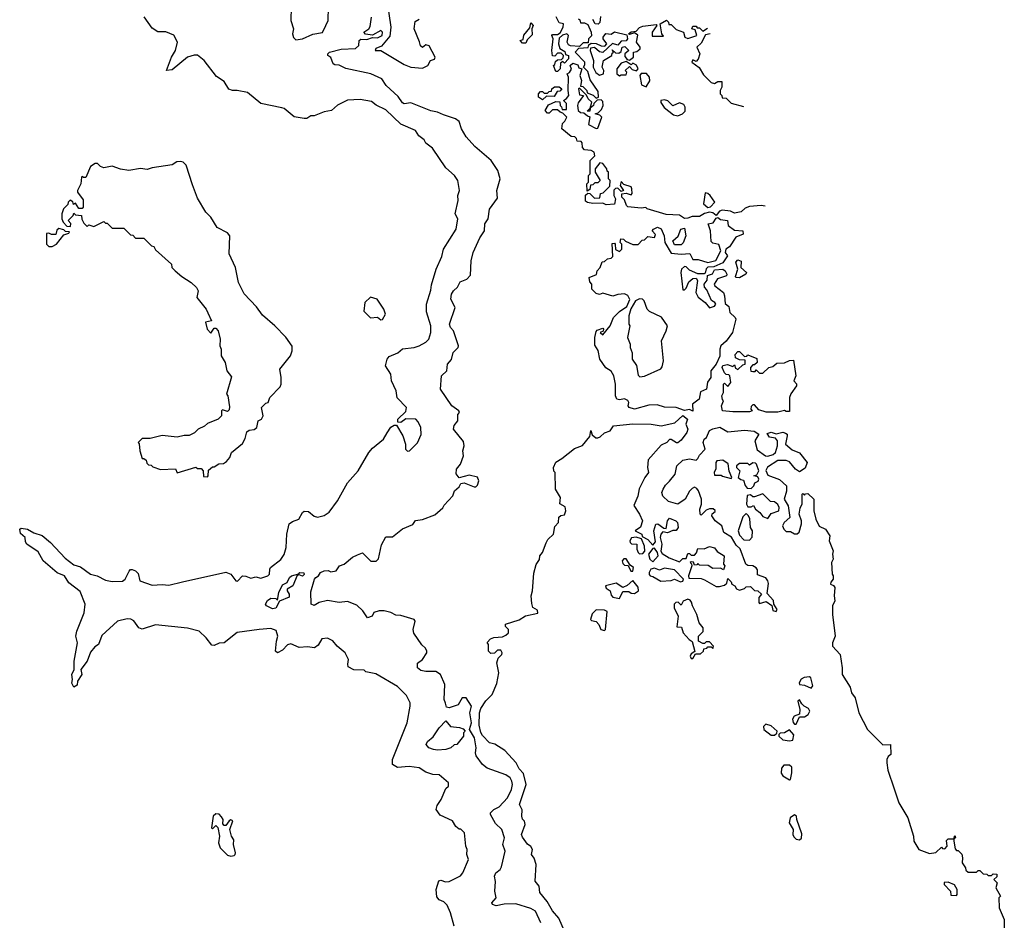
# Model space of a CAD drawing. Extents: x 1861455 to 2058065, y 200073 to 437907.
# Tile 549 of 574: x 2036400 to 2042302, y 364871 to 370270. Entities that reach past the tile are written whole.
import ezdxf

# ---------------------------------------------------------------- set-up
doc = ezdxf.new("R2010")
doc.units = 0

msp = doc.modelspace()

# ---------------------------------------------------------------- linework, layer by layer
at = {"layer": '0CON05XD'}
for points in [[(2038601.7, 370391.7), (2038625.7, 370225), (2038618, 370171.9), (2038568.6, 370111.4), (2038535, 370097.1), (2038531.2, 370085), (2038565, 370084.3), (2038705, 370001.1), (2038745, 369986), (2038815, 369980), (2038846.7, 369995), (2038863.3, 370025), (2038886.4, 370033.6), (2038890, 370045), (2038855, 370113.8), (2038835, 370120), (2038815, 370102.5), (2038802.3, 370112.3), (2038797.7, 370137.7), (2038763.8, 370215), (2038770.7, 370259.3), (2038795, 370272.5)], [(2038027.8, 370345), (2038026.2, 370265), (2038042, 370215), (2038034.5, 370185), (2038042.1, 370162.1), (2038055, 370150), (2038095, 370155.7), (2038157.2, 370182.8), (2038215, 370192.2), (2038235.2, 370235), (2038250, 370265), (2038251.4, 370345)], [(2037704.5, 369844.5), (2037675, 369844.6), (2037654.1, 369854.1), (2037625, 369900), (2037579.2, 369929.2), (2037505, 370025.8), (2037465, 370058), (2037445, 370058), (2037405, 370045.7), (2037315, 369970), (2037280, 369965), (2037310.8, 370045), (2037334.2, 370085), (2037345.7, 370135.7), (2037325, 370176), (2037276.8, 370196.8), (2037227.8, 370197.8), (2037195, 370219.1), (2037146.6, 370286.6)], [(2038939.7, 369700.3), (2038905, 369715.5), (2038865, 369722.5), (2038745, 369770.4), (2038705, 369765.4), (2038695, 369770.4), (2038668.7, 369808.7), (2038596.9, 369875), (2038570, 369915), (2038505, 369945.8), (2038355, 369978), (2038315, 369997.5), (2038288.3, 369998.3), (2038280, 370005), (2038265, 370042.5), (2038247.5, 370055), (2038247.5, 370065), (2038257.5, 370075), (2038326.3, 370093.7), (2038413, 370097), (2038433.8, 370115), (2038435.8, 370144.2), (2038445, 370153.8), (2038481.2, 370151.2), (2038515, 370163.3), (2038545, 370160.8), (2038572.5, 370175), (2038575.8, 370195.8), (2038565.7, 370205.7), (2038515, 370177.5), (2038473.6, 370183.6), (2038462.5, 370195), (2038492.5, 370215), (2038501.7, 370228.3), (2038508.8, 370285)], [(2040868.6, 369151.3), (2040845, 369156), (2040775, 369149.5), (2040749.8, 369140.2), (2040725, 369118), (2040715, 369116), (2040685, 369110.8), (2040661.7, 369121.7), (2040611.2, 369128.8), (2040595, 369122), (2040575, 369096.7), (2040555, 369112.9), (2040535, 369116.2), (2040505, 369108), (2040475, 369089.2), (2040430.4, 369089.5), (2040405, 369080), (2040385, 369078.8), (2040355, 369098), (2040275, 369102), (2040162.5, 369135), (2040153, 369143), (2040125, 369139.2), (2040045, 369148.8), (2040036.7, 369155), (2040025, 369190), (2040010, 369205), (2040010, 369225), (2040035, 369230), (2040065, 369220), (2040071.7, 369228.3), (2040070, 369255), (2040065, 369267.5), (2040021.7, 369281.7), (2040005, 369300), (2040000, 369275), (2040020, 369245), (2040005, 369240), (2039985, 369260), (2039971.7, 369258.3), (2039962.5, 369247.5), (2039962.5, 369215), (2039972.5, 369195), (2039965, 369163.3), (2039915, 369160), (2039895, 369170), (2039835, 369167.5), (2039803, 369173), (2039791.7, 369181.7), (2039792.5, 369217.5), (2039805, 369230), (2039818.3, 369228.3), (2039845, 369200), (2039878.3, 369201.7), (2039881.7, 369228.3), (2039898.3, 369231.7), (2039938.3, 369271.7), (2039940, 369305), (2039930, 369315), (2039930, 369355), (2039921.7, 369361.7), (2039920, 369375), (2039895, 369407.5), (2039878.3, 369411.7), (2039850, 369375), (2039850, 369355), (2039880, 369305), (2039865, 369292.5), (2039848.3, 369291.7), (2039835, 369280), (2039821.7, 369278.3), (2039818.3, 369251.7), (2039801.7, 369241.7), (2039800, 369285), (2039810, 369295), (2039810, 369335), (2039820, 369345), (2039820, 369425), (2039847, 369453), (2039843.3, 369475), (2039825, 369486.2), (2039785, 369490), (2039774.1, 369504.1), (2039771.7, 369531.7), (2039765, 369540), (2039741.7, 369541.7), (2039738.3, 369558.3), (2039728.3, 369568.3), (2039705, 369570), (2039650, 369615), (2039653, 369647), (2039668.3, 369661.7), (2039680, 369685), (2039655, 369710), (2039640, 369715), (2039625, 369730), (2039595, 369730), (2039575, 369710), (2039565, 369710), (2039550, 369725), (2039570.7, 369759.3), (2039615, 369780), (2039638.3, 369778.3), (2039640, 369755), (2039648.3, 369748.3), (2039651.7, 369731.7), (2039678.3, 369731.7), (2039677, 369767), (2039660, 369785), (2039678.3, 369798.3), (2039692.5, 369815), (2039687.5, 369845), (2039690, 369925), (2039682.5, 369945), (2039696.7, 369953.3), (2039707, 369973), (2039700, 369995), (2039715, 370010), (2039745, 370000), (2039751.7, 369981.7), (2039770, 369975), (2039757.5, 369935), (2039767.5, 369905), (2039761.7, 369871.7), (2039775, 369870), (2039800, 369845), (2039801.7, 369831.7), (2039837, 369817), (2039855, 369800), (2039870, 369805), (2039868.3, 369838.3), (2039819.3, 369909.3), (2039805, 369960), (2039780, 369985), (2039788.3, 369998.3), (2039787.5, 370015), (2039730, 370075), (2039751.7, 370098.3), (2039807.5, 370102.5), (2039811.7, 370118.3), (2039825, 370130), (2039856.4, 370126.4), (2039885, 370112.5), (2039908.3, 370111.7), (2039920, 370125), (2039897.5, 370155), (2039897.5, 370165), (2039913, 370187), (2039945, 370182.5), (2039965, 370197.5), (2040039.3, 370179.3), (2040043.3, 370155), (2040035, 370142.5), (2040005, 370141.2), (2039985, 370117.5), (2039953, 370127), (2039895, 370072.5), (2039875, 370077.5), (2039845, 370102.5), (2039821.7, 370098.3), (2039820, 370085), (2039840, 370025), (2039837.5, 369985), (2039853.6, 369953.6), (2039875, 369937.5), (2039900, 369945), (2039902.5, 369965), (2039892.5, 369985), (2039900, 370025), (2039950, 370055), (2039951.7, 370068.3), (2039960, 370075), (2039951.7, 370088.3), (2039971.7, 370071.7), (2039991.7, 370068.3), (2040005, 370080), (2040012.5, 370105), (2040028.3, 370108.3), (2040052.5, 370085), (2040027.5, 370065), (2040028.3, 370048.3), (2040041.7, 370031.7), (2040055, 370027.5), (2040080, 370045), (2040080, 370075), (2040100, 370080), (2040120, 370095), (2040120, 370105), (2040097.5, 370135), (2040106.4, 370176.4), (2040085, 370190), (2040055, 370180), (2040050, 370185), (2040065, 370197.5), (2040095, 370200), (2040115, 370222.5), (2040135, 370230), (2040215, 370240), (2040220, 370235), (2040192.5, 370195), (2040191.7, 370171.7), (2040260, 370170), (2040250, 370185), (2040240, 370245), (2040277, 370267), (2040290, 370255), (2040291.7, 370241.7), (2040305, 370240), (2040335, 370210), (2040380, 370195), (2040387.5, 370165), (2040405, 370156.7), (2040460, 370175), (2040448.3, 370208.3), (2040430, 370215), (2040435, 370230), (2040455, 370230), (2040461.7, 370221.7), (2040475, 370220), (2040495, 370200), (2040524.1, 370219.6)], [(2039625, 369960), (2039615, 369960), (2039600, 369995), (2039608.3, 370001.7), (2039611.7, 370018.3), (2039625, 370030), (2039648.3, 370031.7), (2039658.3, 370041.7), (2039660, 370055), (2039645, 370070), (2039625, 370070), (2039608.3, 370051.7), (2039593.8, 370053.8), (2039590, 370085), (2039597.5, 370155), (2039590, 370175), (2039595, 370180), (2039625, 370180), (2039639.3, 370190.7), (2039657.5, 370225), (2039660, 370245), (2039635, 370250), (2039617, 370287)], [(2039750, 370275), (2039758.3, 370268.3), (2039761.7, 370251.7), (2039785, 370250), (2039805, 370240), (2039826.7, 370195), (2039827, 370173), (2039810, 370155), (2039808.3, 370131.7), (2039778.3, 370131.7), (2039755, 370110), (2039702.5, 370112.5), (2039690, 370120), (2039682.5, 370135), (2039690, 370175), (2039680, 370185), (2039653, 370177), (2039635, 370160), (2039630, 370125), (2039637.5, 370097.5), (2039668.3, 370078.3), (2039671.7, 370061.7), (2039690, 370055), (2039690, 370035), (2039665, 370010), (2039655, 370020), (2039641.7, 370008.3), (2039640, 369975), (2039625, 369960)], [(2039882, 370288), (2039877, 370253), (2039867, 370243), (2039850, 370245), (2039835, 370270)], [(2039435, 370130), (2039415, 370130), (2039400, 370145), (2039418.3, 370151.7), (2039423, 370177), (2039458.3, 370221.7), (2039465, 370250), (2039477.5, 370235), (2039470, 370215), (2039471.7, 370178.3), (2039441.7, 370148.3), (2039435, 370130)], [(2040538.5, 370185.6), (2040511.7, 370178.3), (2040485, 370130), (2040460, 370105), (2040476.7, 370065), (2040467, 370033), (2040455, 370020), (2040435, 370030), (2040430, 370015), (2040473, 369983), (2040500, 369940), (2040545, 369892.5), (2040565, 369887.5), (2040585, 369900), (2040608.3, 369898.3), (2040610, 369865), (2040600, 369845), (2040600, 369825), (2040610, 369815), (2040611.7, 369801.7), (2040635, 369800), (2040665, 369770), (2040739, 369749.2)], [(2039995, 369932.5), (2040005, 369940), (2040035, 369940), (2040040, 369955), (2040030, 369965), (2040055, 369990), (2040071.7, 369971.7), (2040097, 369963), (2040107.5, 369975), (2040097, 369997), (2040075, 370010), (2040065, 370000), (2040035, 370020), (2040005, 370010), (2039980, 369975), (2039980, 369945), (2039995, 369932.5)], [(2040155, 369867.5), (2040177.3, 369902.7), (2040175.8, 369925.8), (2040157.7, 369947.7), (2040125, 369947.5), (2040117.5, 369935), (2040128.3, 369878.3), (2040155, 369867.5)], [(2039535, 369790), (2039510, 369805), (2039510, 369825), (2039521.7, 369838.3), (2039535, 369840), (2039545, 369830), (2039565, 369830), (2039575, 369840), (2039588.3, 369841.7), (2039590, 369855), (2039607, 369867), (2039635, 369867.5), (2039650, 369855), (2039638.3, 369841.7), (2039621.7, 369838.3), (2039605, 369810), (2039558.3, 369811.7), (2039535, 369790)], [(2039855, 369617.5), (2039865, 369620), (2039890, 369685), (2039878.3, 369698.3), (2039850, 369705), (2039868.3, 369711.7), (2039888.3, 369731.7), (2039897.5, 369755), (2039895, 369780), (2039885, 369790), (2039861.7, 369788.3), (2039841.7, 369768.3), (2039840, 369755), (2039820, 369740), (2039818.3, 369721.7), (2039801.7, 369721.7), (2039820, 369740), (2039830, 369775), (2039807.5, 369795), (2039798.3, 369818.3), (2039755, 369860), (2039750, 369855), (2039755, 369820), (2039780, 369815), (2039748.3, 369771.7), (2039743.3, 369755), (2039747.5, 369725), (2039762.5, 369712.5), (2039781.7, 369711.7), (2039803, 369693), (2039818.3, 369688.3), (2039810.7, 369640.7), (2039855, 369617.5)], [(2039004, 364835), (2038982.9, 364915), (2038962.1, 364962.1), (2038942.1, 364982.1), (2038913.8, 364993.8), (2038901.6, 365011.6), (2038896, 365055), (2038912.6, 365107.4), (2038925, 365111.2), (2038951.7, 365101.7), (2038975, 365104), (2039042.3, 365137.7), (2039056.7, 365155), (2039090, 365235), (2039080, 365265), (2039083.3, 365295), (2039074, 365315), (2039066.2, 365395), (2039045, 365417.5), (2039035, 365417.5), (2039015, 365432.5), (2038995, 365467.5), (2038920.7, 365500.7), (2038896.7, 365535), (2038901.7, 365558.3), (2038927.5, 365595), (2038955, 365660), (2038970, 365675), (2038970, 365695), (2038915, 365742.5), (2038875.8, 365745.8), (2038835, 365758), (2038795, 365784), (2038735, 365792), (2038665, 365786), (2038634.2, 365805), (2038635.8, 365835), (2038723.8, 366055), (2038740, 366155), (2038740, 366175), (2038718.3, 366218.3), (2038665, 366272), (2038535, 366347.5), (2038475, 366360), (2038465, 366370), (2038403, 366373), (2038370, 366390), (2038366.7, 366406.7), (2038372, 366435), (2038351.2, 366475), (2038303.3, 366515), (2038276.4, 366546.4), (2038245, 366562.5), (2038211.7, 366558.3), (2038189.3, 366520.7), (2038166.4, 366503.6), (2038125, 366511.2), (2038075, 366506), (2038025, 366528.6), (2038005, 366521.4), (2037975, 366490.8), (2037945, 366473.3), (2037934.3, 366485), (2037938.8, 366545), (2037948.2, 366575), (2037937.4, 366607.4), (2037905, 366620), (2037835, 366613.3), (2037703.1, 366596.9), (2037626.1, 366533.9), (2037595, 366532.5), (2037565, 366518), (2037551.2, 366521.2), (2037517.5, 366565), (2037475, 366603.8), (2037405, 366622.5), (2037215, 366641.9), (2037135, 366617.1), (2037114.6, 366624.6), (2037085, 366666), (2037067, 366677), (2037045, 366678.6), (2036986.1, 366663.9), (2036892.1, 366577.9), (2036873.3, 366525), (2036850.4, 366509.5), (2036825, 366477.5), (2036805, 366423.3), (2036767.5, 366375), (2036772.5, 366345), (2036747.5, 366305), (2036745, 366280), (2036725, 366267.5), (2036711.7, 366291.7), (2036717.5, 366315), (2036712.5, 366345), (2036727.5, 366375), (2036726.7, 366425), (2036747.5, 366535), (2036737.5, 366575), (2036743.3, 366605), (2036785.8, 366715), (2036792, 366765), (2036761.7, 366841.7), (2036694.5, 366894.5), (2036668, 366935), (2036623.9, 366953.9), (2036540, 367025), (2036510.3, 367080.3), (2036443.8, 367125), (2036435, 367140), (2036432.5, 367165), (2036405, 367190), (2036400, 367215), (2036408.3, 367221.7), (2036447.5, 367215), (2036484, 367194), (2036535, 367178.1), (2036585, 367136), (2036672.6, 367042.6), (2036725, 367001.1), (2036765, 366988.8), (2036825, 366946.2), (2036865, 366935.8), (2036915, 366908.9), (2036955, 366902.2), (2037015.5, 366904.5), (2037031.4, 366915), (2037055.7, 366964.3), (2037065, 366973.8), (2037075, 366974), (2037095, 366966), (2037109.7, 366949.7), (2037121.2, 366905), (2037195, 366880), (2037255, 366884.3), (2037295, 366878.9), (2037375, 366900.5), (2037635, 366957.1), (2037665, 366946.7), (2037695, 366906.7), (2037705, 366904.3), (2037735, 366935.8), (2037755, 366934.4), (2037785, 366921.1), (2037815, 366930.6), (2037845, 366922.5), (2037888, 366935), (2037898, 366945), (2037898.6, 366975), (2037904.4, 366985), (2037965, 367034.2), (2037985, 367063.3), (2037996.9, 367105), (2038001.5, 367185), (2038015, 367247.3), (2038035, 367262.5), (2038072.5, 367275), (2038094.5, 367315.5), (2038105, 367323.8), (2038130.7, 367320.7), (2038165, 367293.3), (2038185, 367286.7), (2038225, 367297.5), (2038255, 367317.5), (2038306, 367385), (2038365, 367492.5), (2038430, 367565), (2038492.9, 367675), (2038515, 367701.2), (2038580, 367755), (2038602.5, 367792.5), (2038625, 367826.2), (2038645, 367840), (2038659.3, 367839.3), (2038695.9, 367775.9), (2038712.5, 367725), (2038713.3, 367695), (2038725, 367683.8), (2038737.5, 367685), (2038785, 367732.5), (2038807.3, 367782.7), (2038804, 367825), (2038789.7, 367859.7), (2038775, 367874.2), (2038715, 367877.8), (2038685, 367855.8), (2038666.7, 367856.7), (2038666.2, 367875), (2038715, 367921.2), (2038719.2, 367945), (2038663, 368003), (2038656.7, 368045), (2038628, 368105), (2038624, 368145), (2038592.2, 368195), (2038602.9, 368235), (2038615, 368250), (2038667.1, 368272.9), (2038695, 368296.7), (2038765, 368303.8), (2038795, 368313.8), (2038835, 368336.2), (2038852, 368355), (2038864.2, 368395), (2038864.2, 368434.2), (2038839.1, 368519.1), (2038837.8, 368565), (2038865, 368647.5), (2038868.8, 368681.2), (2038895.9, 368774.1), (2038930.7, 368850.7), (2038940, 368895), (2039016.7, 369015), (2039026, 369075), (2039011.2, 369105), (2039028.8, 369185), (2039026.2, 369215), (2039036.2, 369245), (2039026.1, 369306.1), (2039007.5, 369335), (2038955, 369382.5), (2038875, 369500), (2038835, 369530), (2038825, 369550), (2038793.6, 369573.6), (2038772.5, 369605), (2038685, 369643.3), (2038595, 369730), (2038537.6, 369757.6), (2038509.3, 369779.3), (2038441.7, 369791.7), (2038365, 369787.5), (2038305, 369757.5), (2038270, 369725), (2038225, 369716.7), (2038165, 369692.5), (2038145, 369692.5), (2038121.7, 369678.3), (2038105, 369677.5), (2038045, 369686.7), (2037985, 369736.7), (2037971.7, 369741.7), (2037845, 369767.3), (2037765, 369834), (2037704.5, 369844.5)], [(2040345, 369693.8), (2040374.3, 369705.7), (2040388.6, 369721.4), (2040390, 369745), (2040382.3, 369762.3), (2040355, 369770.8), (2040315, 369753.8), (2040285, 369783.3), (2040265, 369790), (2040242.5, 369785), (2040243, 369773), (2040263.6, 369743.6), (2040319.2, 369699.2), (2040345, 369693.8)], [(2039523.1, 364855), (2039492.5, 364925), (2039465, 364942.2), (2039375, 364968.9), (2039305, 364967.8), (2039256.8, 364956.8), (2039234, 364965), (2039230, 364975), (2039257.3, 365005), (2039248.2, 365045), (2039252.8, 365102.8), (2039246.9, 365135), (2039254.3, 365155), (2039280, 365175), (2039287.9, 365192.1), (2039309.4, 365285), (2039295.7, 365325), (2039306.7, 365365), (2039290.9, 365415), (2039251.9, 365451.9), (2039222, 365505), (2039222, 365515), (2039242, 365535), (2039275, 365550.8), (2039324.4, 365605), (2039348.1, 365655), (2039354.3, 365685), (2039350.6, 365705), (2039340, 365725), (2039315, 365743.1), (2039202.9, 365782.9), (2039174.6, 365804.6), (2039137, 365857), (2039132.2, 365875), (2039136.2, 365905), (2039126, 365965), (2039096.2, 366015), (2039107.7, 366055), (2039097.5, 366115), (2039108.5, 366155), (2039075.5, 366205), (2039053.1, 366205), (2039028.3, 366161.7), (2038975, 366144.4), (2038958.3, 366148.3), (2038952.3, 366172.3), (2038943.8, 366195), (2038948.6, 366285), (2038922, 366345), (2038895, 366362.5), (2038835, 366361.5), (2038805, 366368.5), (2038784.6, 366385), (2038785, 366412), (2038814.3, 366435), (2038840, 366475), (2038840, 366485), (2038833, 366503), (2038811.7, 366521.7), (2038761.8, 366591.8), (2038758.1, 366615), (2038771.2, 366665), (2038765, 366673.3), (2038685, 366698.8), (2038655, 366700), (2038625.8, 366715.8), (2038584.1, 366725.9), (2038555, 366726), (2038523.8, 366716.2), (2038513.3, 366695), (2038485, 366683.3), (2038456.4, 366726.4), (2038420.3, 366760.3), (2038365, 366781.4), (2038315, 366775.6), (2038245, 366788.6), (2038195, 366775.8), (2038165, 366758), (2038146.7, 366765), (2038145, 366840), (2038166.7, 366915), (2038175, 366925.7), (2038191.2, 366935), (2038204, 366956), (2038225, 366966.2), (2038248.3, 366968.3), (2038265, 366960), (2038297.5, 366965), (2038317.5, 366995), (2038345, 367006.7), (2038395, 367047.5), (2038425, 367062.5), (2038455, 367073.3), (2038505, 367023.8), (2038537, 367023), (2038551.7, 367038.3), (2038568.3, 367121.7), (2038595, 367170), (2038635, 367170), (2038695, 367218), (2038756.1, 367243.9), (2038773, 367267), (2038815, 367273.3), (2038888.3, 367301.7), (2038936.4, 367343.6), (2038945, 367360), (2038997.5, 367415), (2039007.5, 367445), (2039035, 367470), (2039045, 367490), (2039065, 367492.5), (2039125, 367470), (2039135, 367470), (2039145, 367480), (2039152.5, 367505), (2039145, 367527.5), (2039095, 367540), (2039035, 367522.5), (2039017, 367547), (2039018.8, 367575), (2039043.3, 367605), (2039060, 367655), (2039056.7, 367685), (2039064, 367715), (2039060.4, 367740.5), (2039000, 367815), (2039003.6, 367836.4), (2039026, 367865), (2039027, 367903), (2039037.5, 367915), (2039032.5, 367925), (2038990, 367955), (2038923.3, 368055), (2038928.8, 368135), (2038961.2, 368165), (2038964.3, 368205.7), (2038987.9, 368232.1), (2038999.4, 368275), (2039029.4, 368305), (2039031.1, 368315), (2039000.9, 368405), (2038983.5, 368425), (2038975.6, 368445), (2039010.6, 368545), (2038983.9, 368593.9), (2038988.8, 368625), (2039000, 368645), (2039024.1, 368665.9), (2039040.8, 368699.2), (2039080, 368715), (2039101.7, 368738.3), (2039106.2, 368825), (2039118.8, 368875), (2039158.8, 368961.2), (2039186.4, 369003.6), (2039187.5, 369045), (2039208, 369075), (2039217, 369133), (2039265, 369200), (2039260, 369245), (2039280, 369315), (2039266, 369365), (2039227.1, 369425), (2039128.8, 369508.8), (2039077.3, 369567.3), (2039047.8, 369615), (2039035, 369660), (2039012.5, 369675), (2038939.7, 369700.3)], [(2037525, 367530), (2037530, 367535), (2037531.7, 367568.3), (2037555, 367590), (2037565, 367590), (2037593, 367607), (2037621.7, 367608.3), (2037639.3, 367620.7), (2037660, 367645), (2037670, 367675), (2037735, 367730), (2037751.7, 367758.3), (2037761.7, 367798.3), (2037775, 367810), (2037805, 367812.5), (2037822.5, 367825), (2037830, 367865), (2037850, 367875), (2037860, 367895), (2037850, 367945), (2037875, 367970), (2037890, 367975), (2037900, 368005), (2037961.7, 368068.3), (2037967.5, 368085), (2037967.5, 368125), (2037960, 368175), (2038022.5, 368255), (2038032.5, 368285), (2038033, 368313), (2037995, 368367.5), (2037930, 368435), (2037855, 368499.2), (2037819.1, 368549.1), (2037745, 368626.7), (2037711.4, 368695), (2037694.3, 368785), (2037655.9, 368865.9), (2037658.8, 368975), (2037645, 368992.5), (2037584.1, 369024.1), (2037546.7, 369085), (2037516.7, 369115), (2037465, 369200), (2037435, 369280), (2037397, 369397), (2037380, 369415), (2037365, 369420), (2037343, 369417), (2037315, 369400), (2037195, 369382.5), (2037165, 369372.5), (2037125, 369376.7), (2037055, 369366.7), (2037005, 369373.3), (2036955, 369392.5), (2036905, 369382.5), (2036885, 369390), (2036867, 369407), (2036853, 369407), (2036825, 369390), (2036796.4, 369323.6), (2036783, 369323), (2036775, 369330), (2036770, 369325), (2036766.7, 369285), (2036746.7, 369245), (2036747.5, 369235), (2036780.4, 369190.5), (2036781.2, 369145), (2036775, 369138.8), (2036755, 369137.5), (2036735, 369170), (2036721.7, 369161.7), (2036718.3, 369178.3), (2036701.7, 369188.3), (2036690, 369175), (2036688.3, 369161.7), (2036662.5, 369135), (2036652.5, 369105), (2036652.5, 369075), (2036660, 369055), (2036681.7, 369031.7), (2036705, 369030), (2036707.5, 369047.5), (2036690, 369065), (2036720, 369095), (2036725, 369110), (2036735, 369100), (2036770, 369095), (2036773, 369073), (2036785, 369050), (2036805, 369030), (2036815, 369040), (2036845, 369030), (2036905, 369060), (2036915, 369050), (2036925, 369050), (2036955, 369020), (2037025, 369020), (2037065, 368980), (2037078.3, 368978.3), (2037095, 368960), (2037145, 368960), (2037190, 368915), (2037205, 368910), (2037215, 368890), (2037310, 368805), (2037312.5, 368785), (2037332.5, 368765), (2037371.2, 368731.2), (2037428.8, 368695), (2037460, 368665), (2037470, 368645), (2037462.5, 368605), (2037517.5, 368535), (2037527, 368513), (2037550, 368465), (2037513.3, 368456.7), (2037524, 368415), (2037545, 368390), (2037565, 368420), (2037575, 368420), (2037590, 368405), (2037602.5, 368355), (2037600, 368315), (2037607.5, 368295), (2037607.5, 368255), (2037632.5, 368215), (2037642.5, 368165), (2037669.3, 368129.3), (2037640, 368025), (2037647.5, 368015), (2037658.3, 367948.3), (2037655, 367930), (2037645, 367920), (2037615, 367930), (2037610, 367925), (2037610, 367895), (2037590, 367875), (2037525, 367850), (2037507, 367833), (2037470, 367815), (2037447, 367793), (2037415, 367777.5), (2037385, 367777.5), (2037345, 367767.5), (2037255, 367777.5), (2037181.7, 367758.3), (2037135, 367760), (2037110, 367735), (2037117, 367727), (2037120, 367685), (2037135, 367640), (2037145, 367640), (2037158.3, 367628.3), (2037161.7, 367611.7), (2037171.7, 367601.7), (2037188.3, 367598.3), (2037198.3, 367588.3), (2037245, 367572.5), (2037335, 367577.5), (2037345, 367552.5), (2037456.4, 367586.4), (2037465, 367580), (2037488.3, 367578.3), (2037500, 367565), (2037501.7, 367531.7), (2037525, 367530)], [(2040525, 369143.8), (2040541.4, 369148.6), (2040567.5, 369175), (2040540, 369215), (2040525, 369227.5), (2040508.3, 369231.7), (2040498.6, 369165), (2040525, 369143.8)], [(2040435, 367923.3), (2040415, 367933.3), (2040385, 367926.2), (2040335, 367944), (2040265, 367946.7), (2040221.7, 367961.7), (2040171.7, 367958.3), (2040085, 367934.7), (2040053.3, 367945), (2040047.5, 367955), (2040052.5, 367975), (2040045, 367987.5), (2040025, 367997.5), (2039995, 367990), (2039980, 367995), (2039972.5, 368015), (2039972.5, 368085), (2039962.5, 368135), (2039945, 368162.5), (2039913.6, 368183.6), (2039877.5, 368235), (2039867, 368287), (2039848.3, 368318.3), (2039847.5, 368365), (2039855, 368400), (2039861.7, 368408.3), (2039895, 368420), (2039900, 368415), (2039898.3, 368401.7), (2039880, 368395), (2039895, 368380), (2039940, 368435), (2039960, 368485), (2039995, 368520), (2040039.3, 368550.7), (2040057, 368593), (2040045.9, 368615.9), (2040026.1, 368626.1), (2039985, 368623.3), (2039955, 368612.5), (2039895, 368630), (2039875, 368622.5), (2039855, 368627.5), (2039830, 368655), (2039830, 368685), (2039818.3, 368698.3), (2039813.3, 368725), (2039858.3, 368741.7), (2039862.5, 368765), (2039880, 368785), (2039891.7, 368818.3), (2039905, 368820), (2039923, 368837), (2039945, 368840), (2039955, 368850), (2039951.7, 368928.3), (2039965, 368930), (2039970, 368925), (2039971.7, 368891.7), (2039995, 368880), (2040010, 368895), (2040010, 368925), (2040000, 368935), (2040003, 368957), (2040020, 368955), (2040031.7, 368941.7), (2040075, 368922.5), (2040107, 368923), (2040131.7, 368948.3), (2040145, 368950), (2040165, 368970), (2040206.2, 368963.8), (2040211.7, 368981.7), (2040192.5, 369005), (2040200, 369015), (2040223.3, 369026.7), (2040246.2, 369016.2), (2040263.8, 368975), (2040266.7, 368935), (2040305, 368870), (2040365.8, 368864.2), (2040417.5, 368867.5), (2040435, 368832.5), (2040467, 368833), (2040525, 368813.8), (2040573.3, 368826.7), (2040602.5, 368885), (2040591.7, 368921.7), (2040555, 368930), (2040545, 368940), (2040542, 369005), (2040527.5, 369045), (2040557.5, 369052.5), (2040575, 369080), (2040585, 369083.3), (2040601.7, 369071.7), (2040642.5, 369065), (2040647.5, 369035), (2040685, 369008), (2040735, 369003.3), (2040736.7, 368983.3), (2040694, 368966), (2040655, 368907.5), (2040632.5, 368895), (2040630, 368875), (2040643.3, 368855), (2040615, 368812.5), (2040561.7, 368788.3), (2040525, 368786.7), (2040514.3, 368775.7), (2040510, 368750), (2040503.3, 368746.7), (2040465, 368746.2), (2040415, 368768.8), (2040395, 368788.8), (2040385, 368790), (2040366.7, 368775), (2040363.8, 368755), (2040375, 368650), (2040385, 368650), (2040395, 368660), (2040411.7, 368698.3), (2040435, 368717.5), (2040455, 368720), (2040463, 368707), (2040452.5, 368635), (2040467, 368607), (2040510, 368575), (2040535, 368542.5), (2040565, 368553.3), (2040572.5, 368565), (2040567.5, 368575), (2040546.7, 368586.7), (2040520, 368650), (2040506.1, 368666.1), (2040504.2, 368685), (2040521.7, 368708.3), (2040523, 368737), (2040553, 368747), (2040565, 368770), (2040615, 368773.3), (2040630, 368765), (2040638.8, 368745), (2040636.4, 368733.6), (2040582.9, 368717.1), (2040563.3, 368685), (2040566.7, 368675), (2040618.8, 368635), (2040626, 368615), (2040628.3, 368568.3), (2040650.7, 368550.7), (2040658, 368515), (2040690, 368485), (2040692.5, 368475), (2040673.8, 368395), (2040635, 368342.5), (2040602.9, 368315), (2040596.7, 368295), (2040597.5, 368252.5), (2040575.6, 368204.4), (2040542.5, 368165), (2040543.3, 368125), (2040522.3, 368097.7), (2040516.7, 368055), (2040480.7, 368039.3), (2040472.5, 367995), (2040433.3, 367965), (2040435, 367923.3)], [(2036595, 368910), (2036620, 368925), (2036665, 368980), (2036695, 368990), (2036698.3, 368998.3), (2036675, 369000), (2036665, 369010), (2036635, 369017.5), (2036621.7, 369008.3), (2036617, 368983), (2036591.2, 368981.2), (2036575, 368990), (2036561.7, 368988.3), (2036560, 368925), (2036575, 368910), (2036595, 368910)], [(2040365, 368920), (2040325, 368920), (2040316.2, 368945), (2040347.3, 368972.7), (2040363.8, 369015), (2040385, 369020), (2040394, 368975), (2040378.3, 368931.7), (2040365, 368920)], [(2040715, 368721.9), (2040693.9, 368723.9), (2040691.2, 368731.2), (2040704.3, 368775), (2040693.3, 368816.7), (2040705, 368830), (2040725, 368822.5), (2040723.3, 368785), (2040757.5, 368755), (2040753.3, 368745), (2040715, 368721.9)], [(2038565, 368470), (2038575, 368472.5), (2038593.3, 368505), (2038583.3, 368535), (2038542.5, 368595), (2038503.9, 368606.1), (2038470, 368575), (2038463, 368523), (2038503.3, 368483.3), (2038545, 368486.7), (2038565, 368470)], [(2040118.3, 368128.3), (2040145, 368133.3), (2040243.6, 368176.4), (2040251.7, 368188.3), (2040258.8, 368225), (2040246.7, 368345), (2040276.2, 368405), (2040283.3, 368435), (2040247.1, 368487.1), (2040175, 368520), (2040161.2, 368535), (2040143.3, 368585), (2040133.9, 368593.9), (2040116.4, 368596.4), (2040092.5, 368585), (2040063, 368537), (2040052.5, 368495), (2040052.5, 368445), (2040057.5, 368435), (2040043.3, 368365), (2040060, 368325), (2040060, 368305), (2040071.7, 368271.7), (2040072.5, 368235), (2040097, 368197), (2040108.3, 368138.3), (2040118.3, 368128.3)], [(2040875, 367916.2), (2040831.7, 367931.7), (2040805, 367960), (2040795, 367960), (2040785, 367950), (2040782.5, 367935), (2040790, 367925), (2040775, 367918.8), (2040675, 367918), (2040612.5, 367925), (2040607.5, 367955), (2040620, 367985), (2040613, 367993), (2040610, 368015), (2040620, 368035), (2040620, 368085), (2040625, 368090), (2040645, 368070), (2040662.5, 368095), (2040657.5, 368135), (2040651.7, 368141.7), (2040635, 368142.5), (2040625, 368152.5), (2040611.2, 368185), (2040615, 368197.5), (2040643, 368203), (2040675, 368190), (2040685, 368200), (2040691.7, 368181.7), (2040705, 368172.5), (2040735, 368200), (2040750, 368205), (2040748.3, 368228.3), (2040715, 368230), (2040691.7, 368241.7), (2040688.3, 368261.7), (2040705, 368280), (2040715, 368280), (2040745, 368250), (2040758.3, 368251.7), (2040765, 368260), (2040818.3, 368238.3), (2040820, 368215), (2040805, 368200), (2040795, 368200), (2040780, 368185), (2040780, 368175), (2040783.6, 368163.6), (2040795, 368160), (2040808.3, 368161.7), (2040815, 368170), (2040835, 368150), (2040855, 368150), (2040890, 368185), (2040915, 368190), (2040938.3, 368211.7), (2040985, 368212.5), (2041015, 368227.5), (2041038.3, 368228.3), (2041052.5, 368135), (2041040, 368105), (2041056.1, 368086.1), (2041057.5, 368075), (2041022.9, 368027.1), (2041013.8, 368005), (2041015, 367920), (2040995, 367920), (2040985, 367927.5), (2040945, 367917.5), (2040875, 367916.2)], [(2039685, 364758.8), (2039632.9, 364882.9), (2039595, 364927.1), (2039562.9, 364982.9), (2039517.7, 365037.7), (2039513.3, 365075), (2039490, 365105), (2039496.7, 365205), (2039483.6, 365243.6), (2039467.5, 365265), (2039473.3, 365295), (2039465, 365312.5), (2039445, 365327.5), (2039415, 365368.8), (2039408.6, 365385), (2039430, 365445), (2039426.7, 365465), (2039415, 365477.5), (2039410, 365495), (2039412.5, 365532.5), (2039396.7, 365565), (2039435.6, 365685), (2039420, 365750), (2039395, 365778), (2039375.4, 365815.4), (2039308.8, 365888.8), (2039247.7, 365927.7), (2039216.7, 365935), (2039175, 365979.2), (2039165, 365996.7), (2039155, 366040), (2039156, 366115), (2039165, 366141.2), (2039194.2, 366185.8), (2039233.3, 366225), (2039259.6, 366290.5), (2039272.5, 366355), (2039260, 366415), (2039267.5, 366442.5), (2039290, 366465), (2039292.5, 366475), (2039285, 366490), (2039265, 366490), (2039247, 366473), (2039225, 366470), (2039210, 366485), (2039210, 366525), (2039203, 366537), (2039221.7, 366558.3), (2039243, 366567), (2039295, 366570), (2039315, 366580), (2039330, 366595), (2039330, 366615), (2039311.7, 366631.7), (2039313, 366647), (2039395, 366672.5), (2039433, 366697), (2039507, 366713), (2039505, 366730), (2039477, 366747), (2039469.3, 366769.3), (2039466, 366815), (2039474, 366845), (2039482, 366952), (2039496.4, 367003.6), (2039516.4, 367033.6), (2039517.5, 367055), (2039533.3, 367075), (2039556.4, 367133.6), (2039567, 367153), (2039600, 367185), (2039608.3, 367231.7), (2039630, 367255), (2039633, 367287), (2039643, 367297), (2039665, 367302.5), (2039673.3, 367325), (2039669.3, 367349.3), (2039638.3, 367368.3), (2039642.5, 367405), (2039612.5, 367455), (2039610, 367555), (2039603, 367563), (2039600, 367585), (2039613.6, 367616.4), (2039650.7, 367639.3), (2039725, 367700), (2039773, 367717), (2039818.3, 367771.7), (2039823, 367807), (2039831.7, 367781.7), (2039853, 367763), (2039865, 367762.5), (2039880.7, 367769.3), (2039905, 367792.5), (2039940, 367805), (2039960, 367835), (2040075, 367847.7), (2040185, 367844.3), (2040245, 367835.6), (2040326.6, 367853.4), (2040375, 367896.7), (2040402.5, 367875), (2040392.5, 367845), (2040405.8, 367815), (2040398.8, 367795), (2040365, 367750), (2040345, 367733.3), (2040336.4, 367733.6), (2040305, 367752.5), (2040295, 367752.5), (2040278.8, 367735), (2040245, 367718.8), (2040168.3, 367631.7)], [(2040168.3, 367631.7), (2040163.3, 367585), (2040170, 367555), (2040146.7, 367525), (2040112.9, 367457.1), (2040106.4, 367413.6), (2040081.7, 367358.3), (2040115.9, 367305.9), (2040133.8, 367265), (2040122.3, 367227.7), (2040090, 367205), (2040130, 367185), (2040131.7, 367171.7), (2040165, 367154), (2040195, 367120), (2040211.2, 367138.8), (2040202, 367205), (2040213.6, 367246.4), (2040225, 367247.5), (2040261.7, 367221.7), (2040275, 367220), (2040283.3, 367265), (2040295, 367282.5), (2040332.5, 367265), (2040342.5, 367255), (2040347.5, 367225), (2040335, 367207.5), (2040315, 367207.5), (2040283, 367193), (2040255, 367200), (2040242.5, 367185), (2040240, 367165), (2040248.8, 367125), (2040243.3, 367083.3), (2040250.7, 367070.7), (2040293.9, 367043.9), (2040355, 367020), (2040375, 367040), (2040395, 367040), (2040405, 367070), (2040415, 367070), (2040425, 367060), (2040445, 367060), (2040457, 367073), (2040465, 367100), (2040503, 367097), (2040535, 367112.5), (2040565, 367103.3), (2040581.1, 367081.1), (2040622.5, 367055), (2040620, 367005), (2040627.5, 366995), (2040618.3, 366971.7), (2040601.7, 366981.7), (2040555, 366980), (2040527, 366997), (2040475, 367000), (2040465, 367010), (2040458.3, 367001.7), (2040445, 367000), (2040438.3, 367018.3), (2040425, 367020), (2040420, 367015), (2040428.3, 367008.3), (2040430, 366995), (2040410, 366935), (2040411.7, 366921.7), (2040485, 366920), (2040505, 366912.5), (2040575, 366872.5), (2040595, 366872.5), (2040625, 366880), (2040638.3, 366891.7), (2040645, 366920), (2040665, 366900), (2040670, 366885), (2040686.4, 366876.4), (2040697, 366857), (2040715, 366850), (2040745, 366860), (2040755, 366870), (2040781.7, 366871.7), (2040805, 366847.5), (2040825, 366846.7), (2040847.5, 366825), (2040830, 366805), (2040830, 366775), (2040835, 366770), (2040875, 366782.5), (2040908.3, 366758.3), (2040915, 366727.5), (2040935, 366722.5), (2040940, 366735), (2040920, 366765), (2040918.8, 366788.8), (2040880.7, 366830.7), (2040889.2, 366890.8), (2040885.8, 366905), (2040873.2, 366923.2), (2040822.3, 366942.3), (2040822.5, 366972.5), (2040814.3, 366984.3), (2040795, 366996.7), (2040765, 366997.5), (2040752.5, 367005), (2040718.3, 367098.3), (2040695, 367120), (2040668, 367168), (2040621.2, 367195), (2040610, 367235), (2040570, 367265), (2040550, 367295), (2040551.7, 367308.3), (2040568.3, 367321.7), (2040568.3, 367328.3), (2040557, 367337), (2040535, 367337.5), (2040515, 367330), (2040485, 367300), (2040480, 367305), (2040477.5, 367335), (2040487.5, 367365), (2040486.7, 367395), (2040470, 367445), (2040459.3, 367459.3), (2040445, 367466.7), (2040430.7, 367459.3), (2040415, 367442.5), (2040390, 367395), (2040345, 367366.2), (2040290.4, 367380.5), (2040255, 367413.3), (2040250, 367435), (2040257.5, 367455), (2040270.7, 367479.3), (2040295, 367502.5), (2040330, 367545), (2040340, 367595), (2040375, 367630), (2040415, 367637.5), (2040455, 367630), (2040465, 367640), (2040475, 367660), (2040510, 367695), (2040497.5, 367735), (2040502.5, 367755), (2040517.5, 367765), (2040535, 367807.5), (2040555, 367817.5), (2040596.4, 367826.4), (2040645, 367800), (2040745, 367810), (2040803.3, 367803.3), (2040830, 367785), (2040806.7, 367745), (2040821.7, 367691.7), (2040870, 367655), (2040885, 367652.5), (2040917, 367663), (2040930, 367675), (2040942.5, 367715), (2040942.5, 367745), (2040931.7, 367761.7), (2040895, 367767.5), (2040881.7, 367788.3), (2040905, 367796.7), (2040935, 367787.5), (2040975, 367797.5), (2040991.7, 367791.7), (2041000, 367785), (2041000, 367775), (2040990, 367725), (2041031.7, 367691.7), (2041075, 367672.5), (2041120, 367615), (2041109.3, 367580.7), (2041075, 367560), (2041050, 367575), (2041015, 367620), (2040995, 367627.5), (2040945, 367627.5), (2040883.6, 367586.4), (2040873, 367567), (2040885, 367540), (2040955, 367512.5), (2040997.5, 367475), (2040996.4, 367443.6), (2040983.3, 367395), (2041006.7, 367355), (2041017.5, 367285), (2040982.5, 367255), (2040972.5, 367235), (2040980, 367215), (2040995, 367202.5), (2041021.7, 367201.7), (2041045, 367187.5), (2041061.7, 367188.3), (2041073, 367197), (2041087, 367247), (2041087.5, 367265), (2041072.5, 367305), (2041078.3, 367341.7), (2041091.7, 367368.3), (2041090, 367425), (2041095, 367430), (2041105, 367420), (2041111.7, 367428.3), (2041125, 367430), (2041160, 367395), (2041160, 367325), (2041172.5, 367275), (2041193, 367233), (2041230, 367215), (2041257.5, 367175), (2041252.5, 367145), (2041277.5, 367085), (2041272.5, 367065), (2041276.2, 367035), (2041267.5, 367015), (2041270, 366945), (2041277.5, 366935), (2041277.5, 366915), (2041261.7, 366898.3), (2041260, 366885), (2041278.3, 366878.3), (2041287.5, 366865), (2041282.5, 366815), (2041286.7, 366785), (2041272.5, 366755), (2041272.5, 366705), (2041288.8, 366575), (2041272.5, 366535), (2041272.5, 366515), (2041318.1, 366465), (2041331.2, 366385), (2041331.2, 366345), (2041377.7, 366267.7), (2041386.7, 366235), (2041408.8, 366205), (2041430.8, 366115), (2041483.3, 366015), (2041575, 365922.5), (2041620, 365925), (2041622.5, 365865), (2041607, 365853), (2041597.5, 365835), (2041598.8, 365815), (2041605, 365770), (2041642, 365658), (2041670, 365575), (2041724, 365485), (2041758, 365375), (2041760, 365345), (2041790, 365295), (2041855, 365271.2), (2041891.7, 365278.3), (2041925, 365310), (2041931.7, 365301.7), (2041945, 365300), (2041960, 365315), (2041955, 365350), (2041965, 365360), (2042000, 365360), (2042005, 365380), (2042010, 365365), (2042000, 365360), (2042000, 365345), (2042008.3, 365298.3), (2042015, 365290), (2042025, 365290), (2042047, 365267), (2042052.5, 365245), (2042050, 365215), (2042070, 365185), (2042071.7, 365171.7), (2042085, 365160), (2042135, 365160), (2042145, 365170), (2042155, 365170), (2042175, 365150), (2042197.5, 365147.5), (2042205, 365140), (2042225, 365140), (2042235, 365150), (2042258.3, 365148.3), (2042258.3, 365131.7), (2042240, 365115), (2042260, 365095), (2042252.5, 365065), (2042280, 365015), (2042270, 365005), (2042272.5, 364945), (2042302.5, 364875), (2042302.5, 364805)], [(2040665, 367520), (2040670, 367525), (2040653, 367563), (2040646.4, 367606.4), (2040615, 367630), (2040580, 367625), (2040572.5, 367615), (2040573, 367577), (2040562.5, 367555), (2040565, 367540), (2040605, 367540), (2040613, 367533), (2040665, 367520)], [(2040785, 367460), (2040800, 367475), (2040807, 367493), (2040826.4, 367503.6), (2040830, 367515), (2040825, 367530), (2040800, 367535), (2040818.3, 367541.7), (2040830, 367565), (2040817.5, 367605), (2040811.7, 367611.7), (2040795, 367612.5), (2040775, 367600), (2040765, 367610), (2040715, 367610), (2040697.5, 367595), (2040697.5, 367585), (2040717.5, 367565), (2040707.5, 367525), (2040723, 367513), (2040740, 367510), (2040748.3, 367478.3), (2040761.7, 367461.7), (2040785, 367460)], [(2040885, 367280), (2040905, 367310), (2040950, 367325), (2040953.3, 367345), (2040945, 367362.5), (2040925, 367380), (2040901.7, 367381.7), (2040855, 367427.5), (2040805, 367410), (2040795, 367410), (2040781.7, 367421.7), (2040761.7, 367418.3), (2040757.5, 367365), (2040765, 367350), (2040785, 367350), (2040798.3, 367358.3), (2040810, 367335), (2040837.5, 367315), (2040855, 367292.5), (2040885, 367280)], [(2040775, 367150), (2040791.7, 367168.3), (2040792.5, 367205), (2040780, 367225), (2040777, 367277), (2040770, 367295), (2040755, 367310), (2040735, 367290), (2040707.5, 367205), (2040715, 367180), (2040741.7, 367151.7), (2040775, 367150)], [(2040115, 367067.5), (2040135, 367070), (2040147, 367083), (2040146.4, 367113.6), (2040127.5, 367157.5), (2040095, 367166.7), (2040067, 367163), (2040057.5, 367145), (2040060, 367135), (2040068.3, 367128.3), (2040100, 367125), (2040100, 367095), (2040107.5, 367075), (2040115, 367067.5)], [(2040195, 367020), (2040227.5, 367055), (2040223.3, 367075), (2040205, 367102.5), (2040195, 367100), (2040170, 367065), (2040177.5, 367035), (2040195, 367020)], [(2040075, 366963.3), (2040078.8, 366985), (2040060, 367000), (2040035, 367037.5), (2040021.7, 367038.3), (2040012.5, 367025), (2040015, 367010), (2040025, 367000), (2040048.3, 366998.3), (2040063.6, 366963.6), (2040075, 366963.3)], [(2040360.7, 366900.7), (2040375, 366903.3), (2040380, 366915), (2040325, 366972.5), (2040265, 366982.5), (2040235, 366970), (2040205, 366982.5), (2040183.6, 366976.4), (2040173.6, 366956.4), (2040173, 366943), (2040180, 366935), (2040195, 366932.5), (2040243.6, 366903.6), (2040305, 366907.5), (2040325, 366916.7), (2040360.7, 366900.7)], [(2037915, 366737.5), (2037880, 366755), (2037873.8, 366765), (2037885, 366787.5), (2037905, 366802.5), (2037935, 366800), (2037945, 366790), (2037952.5, 366835), (2037975, 366882.5), (2038004.1, 366895.9), (2038018, 366925), (2038030, 366935), (2038072.5, 366947.5), (2038080, 366955), (2038103, 366953), (2038105, 366943.3), (2038095, 366934), (2038075, 366942.5), (2038062.5, 366937.5), (2038036.7, 366875), (2038002.5, 366855), (2038002.5, 366845), (2038016.2, 366825), (2038015, 366807.5), (2037956.7, 366783.3), (2037935, 366742.5), (2037915, 366737.5)], [(2039995, 366800), (2040015, 366842.5), (2040051.7, 366841.7), (2040065, 366832.5), (2040085, 366830), (2040110, 366845), (2040108.3, 366868.3), (2040075, 366907.5), (2040041.2, 366878.8), (2040015, 366866.7), (2039975, 366892.5), (2039912.5, 366875), (2039915, 366862.5), (2039940, 366845), (2039945, 366820), (2039955, 366807.5), (2039995, 366800)], [(2040435, 366440), (2040451.7, 366468.3), (2040481.7, 366468.3), (2040500, 366485), (2040501.7, 366498.3), (2040518.3, 366501.7), (2040525, 366510), (2040545, 366510), (2040555, 366500), (2040560, 366515), (2040535, 366540), (2040515, 366540), (2040505, 366530), (2040495, 366530), (2040470, 366545), (2040470, 366575), (2040497, 366603), (2040497.5, 366625), (2040473.3, 366655), (2040460, 366705), (2040432.5, 366755), (2040427, 366777), (2040419.3, 366789.3), (2040405, 366796.7), (2040377, 366783), (2040365, 366760), (2040347, 366777), (2040333.9, 366776.1), (2040323.8, 366765), (2040324, 366745), (2040347.5, 366695), (2040340, 366630), (2040368.3, 366628.3), (2040377.5, 366595), (2040413.6, 366553.6), (2040431.7, 366541.7), (2040447.5, 366482.5), (2040425, 366467.5), (2040420, 366455), (2040425, 366440), (2040435, 366440)], [(2039905, 366607.5), (2039912.5, 366615), (2039921.7, 366721.7), (2039905, 366730), (2039855, 366732.5), (2039831.7, 366708.3), (2039822.5, 366675), (2039828.3, 366668.3), (2039855, 366662.5), (2039872.5, 366645), (2039883.6, 366613.6), (2039905, 366607.5)], [(2041145, 366262.5), (2041153.8, 366276.2), (2041143.3, 366325), (2041135, 366330), (2041103.1, 366326.9), (2041084.3, 366315.7), (2041072, 366295), (2041074.1, 366284.1), (2041105, 366280), (2041145, 366262.5)], [(2041055, 366047.5), (2041075, 366090), (2041105, 366090), (2041125.8, 366105), (2041136.9, 366125), (2041129.6, 366139.6), (2041103.6, 366153.6), (2041089.4, 366169.4), (2041075, 366193.3), (2041064.3, 366185), (2041075.8, 366135), (2041073.8, 366106.2), (2041043.3, 366095), (2041032.7, 366077.3), (2041036.4, 366056.4), (2041045, 366047.5), (2041055, 366047.5)], [(2038905, 365890), (2038880, 365895), (2038853.3, 365905), (2038836.7, 365925), (2038845, 365943.3), (2038879.2, 365970.8), (2038914, 366025), (2038955, 366066), (2038983, 366033), (2039037, 366027), (2039058.3, 366018.3), (2039070, 366005), (2039060, 365995), (2039060, 365975), (2039020, 365925), (2039005, 365922.5), (2038985, 365903.8), (2038955, 365893.8), (2038905, 365890)], [(2040925, 365980), (2040938.3, 365991.7), (2040940, 366005), (2040905, 366036.7), (2040872.5, 366047.5), (2040858.3, 366031.7), (2040860, 366015), (2040905, 365980), (2040925, 365980)], [(2041015, 365946), (2041035, 365951.2), (2041041.7, 365981.7), (2041015, 366013.3), (2040985, 365993.8), (2040958.3, 365991.7), (2040950, 365985), (2040950, 365975), (2040975, 365952.5), (2041015, 365946)], [(2041015, 365713.3), (2041020, 365715), (2041028.1, 365755), (2041028.7, 365788.7), (2041015, 365801.2), (2040980, 365800), (2040967.7, 365782.3), (2040965, 365753.3), (2040975, 365736.2), (2041015, 365713.3)], [(2037665, 365256.2), (2037685, 365260), (2037692.5, 365265), (2037693.3, 365275), (2037681.2, 365325), (2037683.6, 365353.6), (2037670, 365375), (2037660, 365415), (2037677, 365467), (2037665, 365472.5), (2037655, 365467.5), (2037635, 365440), (2037625, 365440), (2037618.3, 365448.3), (2037620, 365475), (2037610.7, 365490.7), (2037596.1, 365506.1), (2037575, 365510), (2037560, 365495), (2037550, 365425), (2037555, 365420), (2037575, 365440), (2037587.5, 365427.5), (2037597.5, 365375), (2037592.5, 365335), (2037602.5, 365305), (2037645, 365261.2), (2037665, 365256.2)], [(2041075, 365353.8), (2041086.8, 365363.2), (2041088.9, 365388.9), (2041058, 365475), (2041056, 365496), (2041045, 365502.5), (2041018.8, 365485), (2041012.9, 365455), (2041037.5, 365415), (2041034.2, 365385), (2041040.3, 365370.3), (2041055, 365357.5), (2041075, 365353.8)], [(2042015, 365020), (2042020, 365025), (2042020, 365055), (2042003, 365083), (2041965, 365100), (2041941.7, 365098.3), (2041942.5, 365085), (2041980, 365045), (2041981.7, 365021.7), (2042015, 365020)]]:
    msp.add_lwpolyline(points, dxfattribs=at)

doc.saveas('drawing.dxf')
